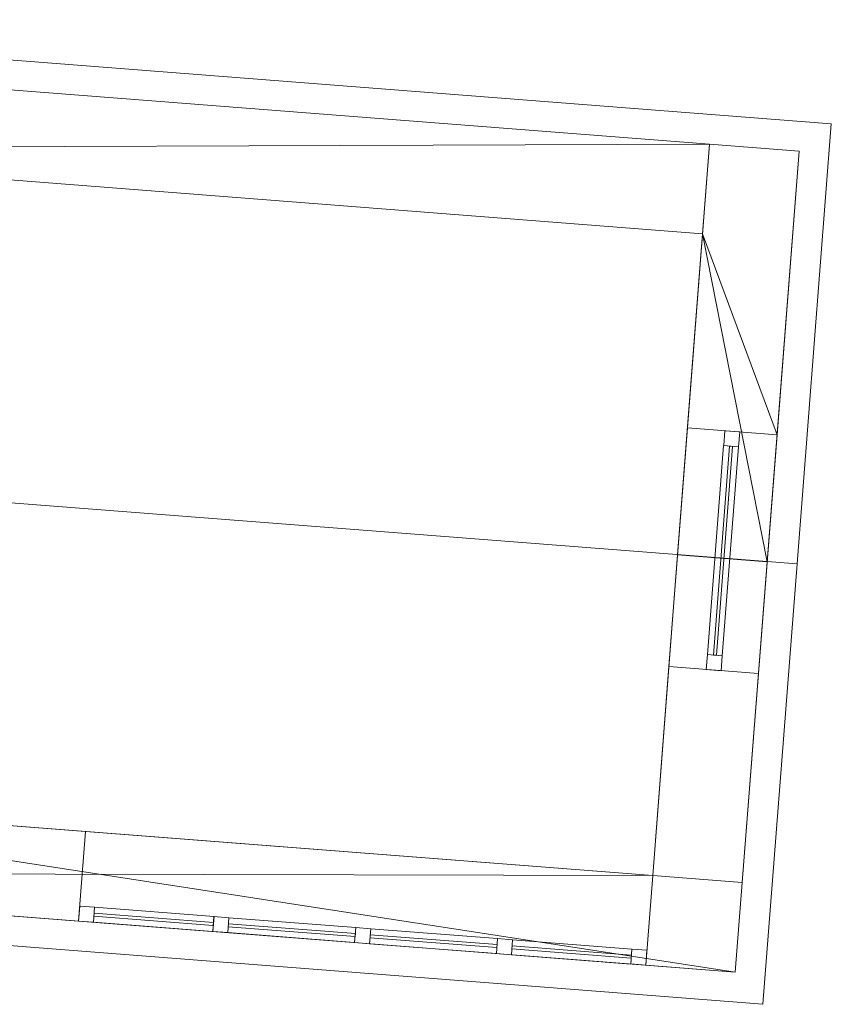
# Model space of a CAD drawing. Header units: millimetres. Extents: x -430348 to -225823, y -86243 to 5084.
# Tile 608 of 656: x -362479 to -359768, y -41402 to -38114. Entities that reach past the tile are written whole.
import ezdxf

# ---------------------------------------------------------------- set-up
doc = ezdxf.new("R2010")
doc.units = ezdxf.units.MM
for name, color, linetype, lineweight in [('A-GLAZ-CURT', 52, 'Continuous', 9), ('A-GLAZ-CWMG', 51, 'Continuous', 9), ('A-ROOF', 132, 'Continuous', 9), ('A-WALL', 113, 'Continuous', 9)]:
    doc.layers.add(name, color=color, linetype=linetype, lineweight=lineweight)

# ---------------------------------------------------------------- blocks, each defined once
blk = doc.blocks.new('System Panel - Door-561954-_3D_ Copy 1')
at = {"layer": 'A-GLAZ-CURT'}
mesh = blk.add_polyface(dxfattribs=at)
corners = [(-350, 5), (-350, 5, 1500), (350, 5, 1500), (350, 5)]
mesh.append_faces([[corners[k] for k in face] for face in [(2, 3, 0, 1)]])
mesh = blk.add_polyface(dxfattribs=at)
corners = [(350, -5), (-350, -5), (-350, 5), (350, 5)]
mesh.append_faces([[corners[k] for k in face] for face in [(0, 1, 2, 3)]])
mesh = blk.add_polyface(dxfattribs=at)
corners = [(-350, -5, 1500), (350, -5, 1500), (350, 5, 1500), (-350, 5, 1500)]
mesh.append_faces([[corners[k] for k in face] for face in [(3, 0, 1, 2)]])
mesh = blk.add_polyface(dxfattribs=at)
corners = [(-350, -5), (-350, -5, 1500), (-350, 5, 1500), (-350, 5)]
mesh.append_faces([[corners[k] for k in face] for face in [(0, 1, 2, 3)]])
mesh = blk.add_polyface(dxfattribs=at)
corners = [(350, -5, 1500), (350, -5), (350, 5), (350, 5, 1500)]
mesh.append_faces([[corners[k] for k in face] for face in [(0, 1, 2, 3)]])
mesh = blk.add_polyface(dxfattribs=at)
corners = [(-350, -5), (350, -5), (350, -5, 1500), (-350, -5, 1500)]
mesh.append_faces([[corners[k] for k in face] for face in [(2, 3, 0, 1)]])
blk = doc.blocks.new('Rectangular Mullion - 50mm x 50mm-494508-_3D_ Copy 1')
at = {"layer": 'A-GLAZ-CWMG'}
mesh = blk.add_polyface(dxfattribs=at)
corners = [(0, 25), (-50, 25), (-50, -25), (0, -25)]
mesh.append_faces([[corners[k] for k in face] for face in [(3, 0, 1, 2)]])
mesh = blk.add_polyface(dxfattribs=at)
corners = [(0, 25, -1600), (0, -25, -1600), (-50, -25, -1600), (-50, 25, -1600)]
mesh.append_faces([[corners[k] for k in face] for face in [(3, 0, 1, 2)]])
mesh = blk.add_polyface(dxfattribs=at)
corners = [(-50, 25), (0, 25), (0, 25, -1600), (-50, 25, -1600)]
mesh.append_faces([[corners[k] for k in face] for face in [(3, 0, 1, 2)]])
mesh = blk.add_polyface(dxfattribs=at)
corners = [(-50, -25), (-50, 25), (-50, 25, -1600), (-50, -25, -1600)]
mesh.append_faces([[corners[k] for k in face] for face in [(3, 0, 1, 2)]])
mesh = blk.add_polyface(dxfattribs=at)
corners = [(0, 25), (0, -25), (0, -25, -1600), (0, 25, -1600)]
mesh.append_faces([[corners[k] for k in face] for face in [(3, 0, 1, 2)]])
mesh = blk.add_polyface(dxfattribs=at)
corners = [(0, -25), (-50, -25), (-50, -25, -1600), (0, -25, -1600)]
mesh.append_faces([[corners[k] for k in face] for face in [(3, 0, 1, 2)]])
blk = doc.blocks.new('Rectangular Mullion - 50mm x 50mm-279927-_3D_ Copy 1')
at = {"layer": 'A-GLAZ-CWMG'}
mesh = blk.add_polyface(dxfattribs=at)
corners = [(0, 25), (-50, 25), (-50, -25), (0, -25)]
mesh.append_faces([[corners[k] for k in face] for face in [(3, 0, 1, 2)]])
mesh = blk.add_polyface(dxfattribs=at)
corners = [(0, 25, -700), (0, -25, -700), (-50, -25, -700), (-50, 25, -700)]
mesh.append_faces([[corners[k] for k in face] for face in [(3, 0, 1, 2)]])
mesh = blk.add_polyface(dxfattribs=at)
corners = [(-50, 25), (0, 25), (0, 25, -700), (-50, 25, -700)]
mesh.append_faces([[corners[k] for k in face] for face in [(0, 1, 2, 3)]])
mesh = blk.add_polyface(dxfattribs=at)
corners = [(-50, -25), (-50, 25), (-50, 25, -700), (-50, -25, -700)]
mesh.append_faces([[corners[k] for k in face] for face in [(0, 1, 2, 3)]])
mesh = blk.add_polyface(dxfattribs=at)
corners = [(0, 25), (0, -25), (0, -25, -700), (0, 25, -700)]
mesh.append_faces([[corners[k] for k in face] for face in [(0, 1, 2, 3)]])
mesh = blk.add_polyface(dxfattribs=at)
corners = [(0, -25), (-50, -25), (-50, -25, -700), (0, -25, -700)]
mesh.append_faces([[corners[k] for k in face] for face in [(0, 1, 2, 3)]])
blk = doc.blocks.new('Rectangular Mullion - 50mm x 50mm-494507-_3D_ Copy 1')
at = {"layer": 'A-GLAZ-CWMG'}
mesh = blk.add_polyface(dxfattribs=at)
corners = [(0, 25), (-50, 25), (-50, -25), (0, -25)]
mesh.append_faces([[corners[k] for k in face] for face in [(3, 0, 1, 2)]])
mesh = blk.add_polyface(dxfattribs=at)
corners = [(0, 25, -1600), (0, -25, -1600), (-50, -25, -1600), (-50, 25, -1600)]
mesh.append_faces([[corners[k] for k in face] for face in [(3, 0, 1, 2)]])
mesh = blk.add_polyface(dxfattribs=at)
corners = [(-50, 25), (0, 25), (0, 25, -1600), (-50, 25, -1600)]
mesh.append_faces([[corners[k] for k in face] for face in [(3, 0, 1, 2)]])
mesh = blk.add_polyface(dxfattribs=at)
corners = [(-50, -25), (-50, 25), (-50, 25, -1600), (-50, -25, -1600)]
mesh.append_faces([[corners[k] for k in face] for face in [(3, 0, 1, 2)]])
mesh = blk.add_polyface(dxfattribs=at)
corners = [(0, 25), (0, -25), (0, -25, -1600), (0, 25, -1600)]
mesh.append_faces([[corners[k] for k in face] for face in [(3, 0, 1, 2)]])
mesh = blk.add_polyface(dxfattribs=at)
corners = [(0, -25), (-50, -25), (-50, -25, -1600), (0, -25, -1600)]
mesh.append_faces([[corners[k] for k in face] for face in [(3, 0, 1, 2)]])
blk = doc.blocks.new('Rectangular Mullion - 50mm x 50mm-279928-_3D_ Copy 1')
at = {"layer": 'A-GLAZ-CWMG'}
mesh = blk.add_polyface(dxfattribs=at)
corners = [(0, 25), (-50, 25), (-50, -25), (0, -25)]
mesh.append_faces([[corners[k] for k in face] for face in [(3, 0, 1, 2)]])
mesh = blk.add_polyface(dxfattribs=at)
corners = [(0, 25, -700), (0, -25, -700), (-50, -25, -700), (-50, 25, -700)]
mesh.append_faces([[corners[k] for k in face] for face in [(3, 0, 1, 2)]])
mesh = blk.add_polyface(dxfattribs=at)
corners = [(-50, 25), (0, 25), (0, 25, -700), (-50, 25, -700)]
mesh.append_faces([[corners[k] for k in face] for face in [(0, 1, 2, 3)]])
mesh = blk.add_polyface(dxfattribs=at)
corners = [(-50, -25), (-50, 25), (-50, 25, -700), (-50, -25, -700)]
mesh.append_faces([[corners[k] for k in face] for face in [(0, 1, 2, 3)]])
mesh = blk.add_polyface(dxfattribs=at)
corners = [(0, 25), (0, -25), (0, -25, -700), (0, 25, -700)]
mesh.append_faces([[corners[k] for k in face] for face in [(0, 1, 2, 3)]])
mesh = blk.add_polyface(dxfattribs=at)
corners = [(0, -25), (-50, -25), (-50, -25, -700), (0, -25, -700)]
mesh.append_faces([[corners[k] for k in face] for face in [(0, 1, 2, 3)]])
blk = doc.blocks.new('System Panel - Glazed-561970-_3D_ Copy 1')
at = {"layer": 'A-GLAZ-CURT', "transparency": 33554471}
mesh = blk.add_polyface(dxfattribs=at)
corners = [(-200, 5), (-200, 5, 605.2), (200, 5, 605.2), (200, 5)]
mesh.append_faces([[corners[k] for k in face] for face in [(2, 3, 0, 1)]])
mesh = blk.add_polyface(dxfattribs=at)
corners = [(200, -5), (-200, -5), (-200, 5), (200, 5)]
mesh.append_faces([[corners[k] for k in face] for face in [(3, 0, 1, 2)]])
mesh = blk.add_polyface(dxfattribs=at)
corners = [(-200, -5, 605.2), (200, -5, 605.2), (200, 5, 605.2), (-200, 5, 605.2)]
mesh.append_faces([[corners[k] for k in face] for face in [(3, 0, 1, 2)]])
mesh = blk.add_polyface(dxfattribs=at)
corners = [(-200, -5), (-200, -5, 605.2), (-200, 5, 605.2), (-200, 5)]
mesh.append_faces([[corners[k] for k in face] for face in [(0, 1, 2, 3)]])
mesh = blk.add_polyface(dxfattribs=at)
corners = [(200, -5, 605.2), (200, -5), (200, 5), (200, 5, 605.2)]
mesh.append_faces([[corners[k] for k in face] for face in [(0, 1, 2, 3)]])
mesh = blk.add_polyface(dxfattribs=at)
corners = [(-200, -5), (200, -5), (200, -5, 605.2), (-200, -5, 605.2)]
mesh.append_faces([[corners[k] for k in face] for face in [(3, 0, 1, 2)]])
blk = doc.blocks.new('Rectangular Mullion - 50mm x 50mm-561971-_3D_ Copy 1')
at = {"layer": 'A-GLAZ-CWMG'}
mesh = blk.add_polyface(dxfattribs=at)
corners = [(0, 25), (-50, 25), (-50, -25), (0, -25)]
mesh.append_faces([[corners[k] for k in face] for face in [(2, 3, 0, 1)]])
mesh = blk.add_polyface(dxfattribs=at)
corners = [(0, 25, -705.2), (0, -25, -705.2), (-50, -25, -705.2), (-50, 25, -705.2)]
mesh.append_faces([[corners[k] for k in face] for face in [(0, 1, 2, 3)]])
mesh = blk.add_polyface(dxfattribs=at)
corners = [(-50, 25), (0, 25), (0, 25, -705.2), (-50, 25, -705.2)]
mesh.append_faces([[corners[k] for k in face] for face in [(3, 0, 1, 2)]])
mesh = blk.add_polyface(dxfattribs=at)
corners = [(-50, -25), (-50, 25), (-50, 25, -705.2), (-50, -25, -705.2)]
mesh.append_faces([[corners[k] for k in face] for face in [(3, 0, 1, 2)]])
mesh = blk.add_polyface(dxfattribs=at)
corners = [(0, 25), (0, -25), (0, -25, -705.2), (0, 25, -705.2)]
mesh.append_faces([[corners[k] for k in face] for face in [(3, 0, 1, 2)]])
mesh = blk.add_polyface(dxfattribs=at)
corners = [(0, -25), (-50, -25), (-50, -25, -705.2), (0, -25, -705.2)]
mesh.append_faces([[corners[k] for k in face] for face in [(3, 0, 1, 2)]])
blk = doc.blocks.new('Rectangular Mullion - 50mm x 50mm-267480-_3D_ Copy 1')
at = {"layer": 'A-GLAZ-CWMG'}
mesh = blk.add_polyface(dxfattribs=at)
corners = [(0, 25), (-50, 25), (-50, -25), (0, -25)]
mesh.append_faces([[corners[k] for k in face] for face in [(2, 3, 0, 1)]])
mesh = blk.add_polyface(dxfattribs=at)
corners = [(0, 25, -400), (0, -25, -400), (-50, -25, -400), (-50, 25, -400)]
mesh.append_faces([[corners[k] for k in face] for face in [(0, 1, 2, 3)]])
mesh = blk.add_polyface(dxfattribs=at)
corners = [(-50, 25), (0, 25), (0, 25, -400), (-50, 25, -400)]
mesh.append_faces([[corners[k] for k in face] for face in [(3, 0, 1, 2)]])
mesh = blk.add_polyface(dxfattribs=at)
corners = [(-50, -25), (-50, 25), (-50, 25, -400), (-50, -25, -400)]
mesh.append_faces([[corners[k] for k in face] for face in [(3, 0, 1, 2)]])
mesh = blk.add_polyface(dxfattribs=at)
corners = [(0, 25), (0, -25), (0, -25, -400), (0, 25, -400)]
mesh.append_faces([[corners[k] for k in face] for face in [(3, 0, 1, 2)]])
mesh = blk.add_polyface(dxfattribs=at)
corners = [(0, -25), (-50, -25), (-50, -25, -400), (0, -25, -400)]
mesh.append_faces([[corners[k] for k in face] for face in [(3, 0, 1, 2)]])
blk = doc.blocks.new('Rectangular Mullion - 50mm x 50mm-561972-_3D_ Copy 1')
at = {"layer": 'A-GLAZ-CWMG'}
mesh = blk.add_polyface(dxfattribs=at)
corners = [(0, 25), (-50, 25), (-50, -25), (0, -25)]
mesh.append_faces([[corners[k] for k in face] for face in [(2, 3, 0, 1)]])
mesh = blk.add_polyface(dxfattribs=at)
corners = [(0, 25, -705.2), (0, -25, -705.2), (-50, -25, -705.2), (-50, 25, -705.2)]
mesh.append_faces([[corners[k] for k in face] for face in [(0, 1, 2, 3)]])
mesh = blk.add_polyface(dxfattribs=at)
corners = [(-50, 25), (0, 25), (0, 25, -705.2), (-50, 25, -705.2)]
mesh.append_faces([[corners[k] for k in face] for face in [(3, 0, 1, 2)]])
mesh = blk.add_polyface(dxfattribs=at)
corners = [(-50, -25), (-50, 25), (-50, 25, -705.2), (-50, -25, -705.2)]
mesh.append_faces([[corners[k] for k in face] for face in [(3, 0, 1, 2)]])
mesh = blk.add_polyface(dxfattribs=at)
corners = [(0, 25), (0, -25), (0, -25, -705.2), (0, 25, -705.2)]
mesh.append_faces([[corners[k] for k in face] for face in [(3, 0, 1, 2)]])
mesh = blk.add_polyface(dxfattribs=at)
corners = [(0, -25), (-50, -25), (-50, -25, -705.2), (0, -25, -705.2)]
mesh.append_faces([[corners[k] for k in face] for face in [(3, 0, 1, 2)]])
blk = doc.blocks.new('Rectangular Mullion - 50mm x 50mm-267481-_3D_ Copy 1')
at = {"layer": 'A-GLAZ-CWMG'}
mesh = blk.add_polyface(dxfattribs=at)
corners = [(0, 25), (-50, 25), (-50, -25), (0, -25)]
mesh.append_faces([[corners[k] for k in face] for face in [(2, 3, 0, 1)]])
mesh = blk.add_polyface(dxfattribs=at)
corners = [(0, 25, -400), (0, -25, -400), (-50, -25, -400), (-50, 25, -400)]
mesh.append_faces([[corners[k] for k in face] for face in [(0, 1, 2, 3)]])
mesh = blk.add_polyface(dxfattribs=at)
corners = [(-50, 25), (0, 25), (0, 25, -400), (-50, 25, -400)]
mesh.append_faces([[corners[k] for k in face] for face in [(3, 0, 1, 2)]])
mesh = blk.add_polyface(dxfattribs=at)
corners = [(-50, -25), (-50, 25), (-50, 25, -400), (-50, -25, -400)]
mesh.append_faces([[corners[k] for k in face] for face in [(3, 0, 1, 2)]])
mesh = blk.add_polyface(dxfattribs=at)
corners = [(0, 25), (0, -25), (0, -25, -400), (0, 25, -400)]
mesh.append_faces([[corners[k] for k in face] for face in [(3, 0, 1, 2)]])
mesh = blk.add_polyface(dxfattribs=at)
corners = [(0, -25), (-50, -25), (-50, -25, -400), (0, -25, -400)]
mesh.append_faces([[corners[k] for k in face] for face in [(3, 0, 1, 2)]])
blk = doc.blocks.new('System Panel - Glazed-561973-_3D_ Copy 1')
at = {"layer": 'A-GLAZ-CURT', "transparency": 33554471}
mesh = blk.add_polyface(dxfattribs=at)
corners = [(-212.5, 5), (-212.5, 5, 605.2), (212.5, 5, 605.2), (212.5, 5)]
mesh.append_faces([[corners[k] for k in face] for face in [(2, 3, 0, 1)]])
mesh = blk.add_polyface(dxfattribs=at)
corners = [(212.5, -5), (-212.5, -5), (-212.5, 5), (212.5, 5)]
mesh.append_faces([[corners[k] for k in face] for face in [(3, 0, 1, 2)]])
mesh = blk.add_polyface(dxfattribs=at)
corners = [(-212.5, -5, 605.2), (212.5, -5, 605.2), (212.5, 5, 605.2), (-212.5, 5, 605.2)]
mesh.append_faces([[corners[k] for k in face] for face in [(3, 0, 1, 2)]])
mesh = blk.add_polyface(dxfattribs=at)
corners = [(-212.5, -5), (-212.5, -5, 605.2), (-212.5, 5, 605.2), (-212.5, 5)]
mesh.append_faces([[corners[k] for k in face] for face in [(0, 1, 2, 3)]])
mesh = blk.add_polyface(dxfattribs=at)
corners = [(212.5, -5, 605.2), (212.5, -5), (212.5, 5), (212.5, 5, 605.2)]
mesh.append_faces([[corners[k] for k in face] for face in [(0, 1, 2, 3)]])
mesh = blk.add_polyface(dxfattribs=at)
corners = [(-212.5, -5), (212.5, -5), (212.5, -5, 605.2), (-212.5, -5, 605.2)]
mesh.append_faces([[corners[k] for k in face] for face in [(3, 0, 1, 2)]])
blk = doc.blocks.new('Rectangular Mullion - 50mm x 50mm-286072-_3D_ Copy 1')
at = {"layer": 'A-GLAZ-CWMG'}
mesh = blk.add_polyface(dxfattribs=at)
corners = [(0, 25), (-50, 25), (-50, -25), (0, -25)]
mesh.append_faces([[corners[k] for k in face] for face in [(3, 0, 1, 2)]])
mesh = blk.add_polyface(dxfattribs=at)
corners = [(0, 25, -425), (0, -25, -425), (-50, -25, -425), (-50, 25, -425)]
mesh.append_faces([[corners[k] for k in face] for face in [(3, 0, 1, 2)]])
mesh = blk.add_polyface(dxfattribs=at)
corners = [(-50, 25), (0, 25), (0, 25, -425), (-50, 25, -425)]
mesh.append_faces([[corners[k] for k in face] for face in [(0, 1, 2, 3)]])
mesh = blk.add_polyface(dxfattribs=at)
corners = [(-50, -25), (-50, 25), (-50, 25, -425), (-50, -25, -425)]
mesh.append_faces([[corners[k] for k in face] for face in [(0, 1, 2, 3)]])
mesh = blk.add_polyface(dxfattribs=at)
corners = [(0, 25), (0, -25), (0, -25, -425), (0, 25, -425)]
mesh.append_faces([[corners[k] for k in face] for face in [(0, 1, 2, 3)]])
mesh = blk.add_polyface(dxfattribs=at)
corners = [(0, -25), (-50, -25), (-50, -25, -425), (0, -25, -425)]
mesh.append_faces([[corners[k] for k in face] for face in [(0, 1, 2, 3)]])
blk = doc.blocks.new('Rectangular Mullion - 50mm x 50mm-286071-_3D_ Copy 1')
at = {"layer": 'A-GLAZ-CWMG'}
mesh = blk.add_polyface(dxfattribs=at)
corners = [(0, 25), (-50, 25), (-50, -25), (0, -25)]
mesh.append_faces([[corners[k] for k in face] for face in [(2, 3, 0, 1)]])
mesh = blk.add_polyface(dxfattribs=at)
corners = [(0, 25, -425), (0, -25, -425), (-50, -25, -425), (-50, 25, -425)]
mesh.append_faces([[corners[k] for k in face] for face in [(0, 1, 2, 3)]])
mesh = blk.add_polyface(dxfattribs=at)
corners = [(-50, 25), (0, 25), (0, 25, -425), (-50, 25, -425)]
mesh.append_faces([[corners[k] for k in face] for face in [(0, 1, 2, 3)]])
mesh = blk.add_polyface(dxfattribs=at)
corners = [(-50, -25), (-50, 25), (-50, 25, -425), (-50, -25, -425)]
mesh.append_faces([[corners[k] for k in face] for face in [(0, 1, 2, 3)]])
mesh = blk.add_polyface(dxfattribs=at)
corners = [(0, 25), (0, -25), (0, -25, -425), (0, 25, -425)]
mesh.append_faces([[corners[k] for k in face] for face in [(0, 1, 2, 3)]])
mesh = blk.add_polyface(dxfattribs=at)
corners = [(0, -25), (-50, -25), (-50, -25, -425), (0, -25, -425)]
mesh.append_faces([[corners[k] for k in face] for face in [(0, 1, 2, 3)]])
blk = doc.blocks.new('Rectangular Mullion - 50mm x 50mm-544287-_3D_ Copy 1')
at = {"layer": 'A-GLAZ-CWMG'}
mesh = blk.add_polyface(dxfattribs=at)
corners = [(25, 25), (-25, 25), (-25, -25), (25, -25)]
mesh.append_faces([[corners[k] for k in face] for face in [(2, 3, 0, 1)]])
mesh = blk.add_polyface(dxfattribs=at)
corners = [(25, 25, -705.2), (25, -25, -705.2), (-25, -25, -705.2), (-25, 25, -705.2)]
mesh.append_faces([[corners[k] for k in face] for face in [(0, 1, 2, 3)]])
mesh = blk.add_polyface(dxfattribs=at)
corners = [(-25, 25), (25, 25), (25, 25, -705.2), (-25, 25, -705.2)]
mesh.append_faces([[corners[k] for k in face] for face in [(0, 1, 2, 3)]])
mesh = blk.add_polyface(dxfattribs=at)
corners = [(-25, -25), (-25, 25), (-25, 25, -705.2), (-25, -25, -705.2)]
mesh.append_faces([[corners[k] for k in face] for face in [(0, 1, 2, 3)]])
mesh = blk.add_polyface(dxfattribs=at)
corners = [(25, 25), (25, -25), (25, -25, -705.2), (25, 25, -705.2)]
mesh.append_faces([[corners[k] for k in face] for face in [(0, 1, 2, 3)]])
mesh = blk.add_polyface(dxfattribs=at)
corners = [(25, -25), (-25, -25), (-25, -25, -705.2), (25, -25, -705.2)]
mesh.append_faces([[corners[k] for k in face] for face in [(0, 1, 2, 3)]])

msp = doc.modelspace()

# ---------------------------------------------------------------- block references
at = {"layer": 'A-GLAZ-CURT', "rotation": 265.5515040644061}
msp.add_blockref('System Panel - Door-561954-_3D_ Copy 1', (-360129.8, -39887.3, 58997.5), dxfattribs=at)
at = {"layer": 'A-GLAZ-CURT', "transparency": 33554471, "rotation": 355.5515040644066}
for name, p in [('System Panel - Glazed-561970-_3D_ Copy 1', (-362031, -41118.6, 59892.3)), ('System Panel - Glazed-561973-_3D_ Copy 1', (-361569.9, -41154.4, 59892.3)), ('System Panel - Glazed-561973-_3D_ Copy 1', (-361096.3, -41191.3, 59892.3)), ('System Panel - Glazed-561970-_3D_ Copy 1', (-360635.2, -41227.1, 59892.3))]:
    msp.add_blockref(name, p, dxfattribs=at)
at = {"layer": 'A-GLAZ-CWMG'}
for name, p, rotation in [('Rectangular Mullion - 50mm x 50mm-494508-_3D_ Copy 1', (-360098.7, -39488.5, 60547.5), 85.55150406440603), ('Rectangular Mullion - 50mm x 50mm-561971-_3D_ Copy 1', (-362280.2, -41099.2, 60547.5), 175.5515040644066)]:
    msp.add_blockref(name, p, dxfattribs=dict(at, rotation=rotation))
at = {"layer": 'A-GLAZ-CWMG', "extrusion": (-0.077563, -0.996987, 0), "rotation": 90}
msp.add_blockref('Rectangular Mullion - 50mm x 50mm-279927-_3D_ Copy 1', (-355951.1, 60547.5, 68049.9), dxfattribs=at)
at = {"layer": 'A-GLAZ-CWMG', "extrusion": (0.077563, 0.996987, 0), "rotation": 270}
msp.add_blockref('Rectangular Mullion - 50mm x 50mm-279928-_3D_ Copy 1', (355951.1, 58947.5, -67349.9), dxfattribs=at)
at = {"layer": 'A-GLAZ-CWMG', "extrusion": (0, 0, -1)}
for name, p, rotation in [('Rectangular Mullion - 50mm x 50mm-494507-_3D_ Copy 1', (360160.8, -40286.1, -58947.5), 274.4484959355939), ('Rectangular Mullion - 50mm x 50mm-544287-_3D_ Copy 1', (361806.7, -41136, -59842.3), 184.4484959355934), ('Rectangular Mullion - 50mm x 50mm-544287-_3D_ Copy 1', (361333.1, -41172.8, -59842.3), 184.4484959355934), ('Rectangular Mullion - 50mm x 50mm-544287-_3D_ Copy 1', (360859.5, -41209.7, -59842.3), 184.4484959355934), ('Rectangular Mullion - 50mm x 50mm-561972-_3D_ Copy 1', (360386, -41246.5, -59842.3), 184.4484959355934)]:
    msp.add_blockref(name, p, dxfattribs=dict(at, rotation=rotation))
at = {"layer": 'A-GLAZ-CWMG', "extrusion": (-0.996987, 0.077563, 0), "rotation": 270}
for name, p in [('Rectangular Mullion - 50mm x 50mm-267481-_3D_ Copy 1', (69074.9, 59842.3, 357951.1)), ('Rectangular Mullion - 50mm x 50mm-286071-_3D_ Copy 1', (69074.9, 59842.3, 357501.1)), ('Rectangular Mullion - 50mm x 50mm-286071-_3D_ Copy 1', (69074.9, 59842.3, 357026.1)), ('Rectangular Mullion - 50mm x 50mm-267481-_3D_ Copy 1', (69074.9, 59842.3, 356551.1))]:
    msp.add_blockref(name, p, dxfattribs=at)
at = {"layer": 'A-GLAZ-CWMG', "extrusion": (0.996987, -0.077563, 0), "rotation": 90}
for name, p in [('Rectangular Mullion - 50mm x 50mm-267480-_3D_ Copy 1', (-69074.9, 60547.5, -357551.1)), ('Rectangular Mullion - 50mm x 50mm-286072-_3D_ Copy 1', (-69074.9, 60547.5, -357076.1)), ('Rectangular Mullion - 50mm x 50mm-286072-_3D_ Copy 1', (-69074.9, 60547.5, -356601.1)), ('Rectangular Mullion - 50mm x 50mm-267480-_3D_ Copy 1', (-69074.9, 60547.5, -356151.1))]:
    msp.add_blockref(name, p, dxfattribs=at)

# ---------------------------------------------------------------- meshes
at = {"layer": 'A-ROOF'}
mesh = msp.add_polyface(dxfattribs=at)
corners = [(-364345.7, -39584.4, 61245.3), (-364231.3, -38113.8, 60557.5), (-359768, -38461.1, 60557.5), (-359882.5, -39931.6, 61245.3)]
mesh.append_faces([[corners[k] for k in face] for face in [(1, 2, 3, 0)]])
mesh = msp.add_polyface(dxfattribs=at)
corners = [(-364231.3, -38113.8, 60667.8), (-364345.7, -39584.4, 61355.6), (-359882.5, -39931.6, 61355.6), (-359768, -38461.1, 60667.8)]
mesh.append_faces([[corners[k] for k in face] for face in [(2, 3, 0, 1)]])
mesh = msp.add_polyface(dxfattribs=at)
corners = [(-364231.3, -38113.8, 60557.5), (-364231.3, -38113.8, 60667.8), (-359768, -38461.1, 60667.8), (-359768, -38461.1, 60557.5)]
mesh.append_faces([[corners[k] for k in face] for face in [(1, 2, 3, 0)]])
mesh = msp.add_polyface(dxfattribs=at)
corners = [(-359768, -38461.1, 60667.8), (-359882.5, -39931.6, 61355.6), (-359996.9, -41402.2, 60667.8), (-359996.9, -41402.2, 60557.5), (-359882.5, -39931.6, 61245.3), (-359768, -38461.1, 60557.5)]
mesh.append_faces([[corners[k] for k in face] for face in [(0, 1, 4, 5)]], dxfattribs={"vtx1": -1})
mesh.append_faces([[corners[k] for k in face] for face in [(2, 3, 4, 1)]], dxfattribs={"vtx2": -1})
mesh = msp.add_polyface(dxfattribs=at)
corners = [(-359996.9, -41402.2, 60557.5), (-364460.1, -41054.9, 60557.5), (-364345.7, -39584.4, 61245.3), (-359882.5, -39931.6, 61245.3)]
mesh.append_faces([[corners[k] for k in face] for face in [(0, 1, 2, 3)]])
mesh = msp.add_polyface(dxfattribs=at)
corners = [(-364460.1, -41054.9, 60667.8), (-359996.9, -41402.2, 60667.8), (-359882.5, -39931.6, 61355.6), (-364345.7, -39584.4, 61355.6)]
mesh.append_faces([[corners[k] for k in face] for face in [(3, 0, 1, 2)]])
mesh = msp.add_polyface(dxfattribs=at)
corners = [(-359996.9, -41402.2, 60557.5), (-359996.9, -41402.2, 60667.8), (-364460.1, -41054.9, 60667.8), (-364460.1, -41054.9, 60557.5)]
mesh.append_faces([[corners[k] for k in face] for face in [(1, 2, 3, 0)]])
at = {"layer": 'A-WALL'}
mesh = msp.add_polyface(dxfattribs=at)
corners = [(-364144.3, -38220.9, 58947.5), (-360174.6, -38529.7, 58947.5), (-360197.9, -38828.8, 58947.5), (-363868.4, -38543.3, 58947.5), (-364167.5, -38520, 58947.5)]
mesh.append_faces([[corners[k] for k in face] for face in [(3, 0, 1, 2)]], dxfattribs={"vtx0": -1})
mesh.append_faces([[corners[k] for k in face] for face in [(3, 4, 0)]], dxfattribs={"vtx2": -1})
mesh = msp.add_polyface(dxfattribs=at)
corners = [(-360174.6, -38529.7, 60604.1), (-364144.3, -38220.9, 60604.1), (-364167.5, -38520, 60744), (-363868.4, -38543.3, 60744), (-360197.9, -38828.8, 60744)]
mesh.append_faces([[corners[k] for k in face] for face in [(4, 0, 3)]], dxfattribs={"vtx1": -1})
mesh.append_faces([[corners[k] for k in face] for face in [(1, 2, 3, 0)]], dxfattribs={"vtx2": -1})
mesh = msp.add_polyface(dxfattribs=at)
corners = [(-360174.6, -38529.7, 58947.5), (-364144.3, -38220.9, 58947.5), (-364144.3, -38220.9, 60604.1), (-360174.6, -38529.7, 60604.1)]
mesh.append_faces([[corners[k] for k in face] for face in [(3, 0, 1, 2)]])
mesh = msp.add_polyface(dxfattribs=at)
corners = [(-360197.9, -38828.8, 58947.5), (-360197.9, -38828.8, 60744), (-363868.4, -38543.3, 60744), (-364167.5, -38520, 60744), (-364167.5, -38520, 58947.5), (-363868.4, -38543.3, 58947.5)]
mesh.append_faces([[corners[k] for k in face] for face in [(2, 3, 4, 5), (5, 0, 1, 2)]], dxfattribs={"vtx3": -1})
mesh = msp.add_polyface(dxfattribs=at)
corners = [(-360364.6, -40972.4, 58947.5), (-360364.6, -40972.4, 60744), (-360281.2, -39900.6, 61245.3), (-360197.9, -38828.8, 60744), (-360174.6, -38529.7, 60604.1), (-360174.6, -38529.7, 58947.5), (-360197.9, -38828.8, 58947.5), (-360248.3, -39476.9, 58947.5), (-360248.3, -39476.9, 60547.5), (-360310.3, -40274.5, 60547.5), (-360310.3, -40274.5, 58947.5)]
mesh.append_faces([[corners[k] for k in face] for face in [(8, 6, 7)]], dxfattribs={"vtx0": -1})
mesh.append_faces([[corners[k] for k in face] for face in [(9, 1, 2, 8)]], dxfattribs={"vtx0": -1, "vtx2": -1})
mesh.append_faces([[corners[k] for k in face] for face in [(3, 4, 8, 2)]], dxfattribs={"vtx1": -1, "vtx2": -1})
mesh.append_faces([[corners[k] for k in face] for face in [(4, 5, 6, 8)]], dxfattribs={"vtx2": -1, "vtx3": -1})
mesh.append_faces([[corners[k] for k in face] for face in [(9, 10, 0, 1)]], dxfattribs={"vtx3": -1})
mesh = msp.add_polyface(dxfattribs=at)
corners = [(-360065.5, -40995.6, 58947.5), (-360364.6, -40972.4, 58947.5), (-360310.3, -40274.5, 58947.5), (-360011.2, -40297.7, 58947.5), (-360174.6, -38529.7, 58947.5), (-359875.5, -38553, 58947.5), (-359949.2, -39500.1, 58947.5), (-360248.3, -39476.9, 58947.5), (-360197.9, -38828.8, 58947.5)]
mesh.append_faces([[corners[k] for k in face] for face in [(2, 3, 0, 1)]])
mesh.append_faces([[corners[k] for k in face] for face in [(8, 6, 7)]], dxfattribs={"vtx0": -1})
mesh.append_faces([[corners[k] for k in face] for face in [(5, 6, 8, 4)]], dxfattribs={"vtx1": -1})
mesh = msp.add_polyface(dxfattribs=at)
corners = [(-359875.5, -38553, 60604.1), (-360174.6, -38529.7, 60604.1), (-360197.9, -38828.8, 60744), (-360281.2, -39900.6, 61245.3), (-359982.2, -39923.9, 61245.3)]
mesh.append_faces([[corners[k] for k in face] for face in [(2, 4, 0, 1)]], dxfattribs={"vtx0": -1})
mesh.append_faces([[corners[k] for k in face] for face in [(2, 3, 4)]], dxfattribs={"vtx2": -1})
mesh = msp.add_polyface(dxfattribs=at)
corners = [(-360174.6, -38529.7, 58947.5), (-360174.6, -38529.7, 60604.1), (-360197.9, -38828.8, 60744), (-360197.9, -38828.8, 58947.5)]
mesh.append_faces([[corners[k] for k in face] for face in [(3, 0, 1, 2)]])
mesh = msp.add_polyface(dxfattribs=at)
corners = [(-359875.5, -38553, 60604.1), (-359875.5, -38553, 58947.5), (-360174.6, -38529.7, 58947.5), (-360174.6, -38529.7, 60604.1)]
mesh.append_faces([[corners[k] for k in face] for face in [(0, 1, 2, 3)]])
mesh = msp.add_polyface(dxfattribs=at)
corners = [(-360065.5, -40995.6, 60744), (-360065.5, -40995.6, 58947.5), (-360011.2, -40297.7, 58947.5), (-360011.2, -40297.7, 60547.5), (-359949.2, -39500.1, 60547.5), (-359949.2, -39500.1, 58947.5), (-359875.5, -38553, 58947.5), (-359875.5, -38553, 60604.1), (-359982.2, -39923.9, 61245.3)]
mesh.append_faces([[corners[k] for k in face] for face in [(8, 4, 7)]], dxfattribs={"vtx0": -1, "vtx1": -1})
mesh.append_faces([[corners[k] for k in face] for face in [(8, 0, 3, 4)]], dxfattribs={"vtx1": -1, "vtx3": -1})
mesh.append_faces([[corners[k] for k in face] for face in [(1, 2, 3, 0)]], dxfattribs={"vtx2": -1})
mesh.append_faces([[corners[k] for k in face] for face in [(4, 5, 6, 7)]], dxfattribs={"vtx3": -1})
mesh = msp.add_polyface(dxfattribs=at)
corners = [(-360011.2, -40297.7, 60547.5), (-360310.3, -40274.5, 60547.5), (-360248.3, -39476.9, 60547.5), (-359949.2, -39500.1, 60547.5)]
mesh.append_faces([[corners[k] for k in face] for face in [(2, 3, 0, 1)]])
mesh = msp.add_polyface(dxfattribs=at)
corners = [(-359949.2, -39500.1, 60547.5), (-360248.3, -39476.9, 60547.5), (-360248.3, -39476.9, 58947.5), (-359949.2, -39500.1, 58947.5)]
mesh.append_faces([[corners[k] for k in face] for face in [(3, 0, 1, 2)]])
mesh = msp.add_polyface(dxfattribs=at)
corners = [(-360364.6, -40972.4, 60744), (-360065.5, -40995.6, 60744), (-359982.2, -39923.9, 61245.3), (-360281.2, -39900.6, 61245.3)]
mesh.append_faces([[corners[k] for k in face] for face in [(2, 3, 0, 1)]])
mesh = msp.add_polyface(dxfattribs=at)
corners = [(-360310.3, -40274.5, 60547.5), (-360011.2, -40297.7, 60547.5), (-360011.2, -40297.7, 58947.5), (-360310.3, -40274.5, 58947.5)]
mesh.append_faces([[corners[k] for k in face] for face in [(1, 2, 3, 0)]])
mesh = msp.add_polyface(dxfattribs=at)
corners = [(-364334.3, -40663.5, 58947.5), (-364035.2, -40686.8, 58947.5), (-360364.6, -40972.4, 58947.5), (-360065.5, -40995.6, 58947.5), (-360088.8, -41294.7, 58947.5), (-364357.6, -40962.6, 58947.5)]
mesh.append_faces([[corners[k] for k in face] for face in [(4, 5, 2, 3)]], dxfattribs={"vtx1": -1})
mesh.append_faces([[corners[k] for k in face] for face in [(5, 0, 1, 2)]], dxfattribs={"vtx3": -1})
mesh = msp.add_polyface(dxfattribs=at)
corners = [(-360065.5, -40995.6, 60744), (-360364.6, -40972.4, 60744), (-364035.2, -40686.8, 60744), (-364334.3, -40663.5, 60744), (-364357.6, -40962.6, 60604.1), (-360088.8, -41294.7, 60604.1)]
mesh.append_faces([[corners[k] for k in face] for face in [(2, 3, 4, 5), (5, 0, 1, 2)]], dxfattribs={"vtx3": -1})
mesh = msp.add_polyface(dxfattribs=at)
corners = [(-360065.5, -40995.6, 58947.5), (-360364.6, -40972.4, 58947.5), (-364035.2, -40686.8, 58947.5), (-364334.3, -40663.5, 58947.5), (-364334.3, -40663.5, 60744), (-364035.2, -40686.8, 60744), (-360364.6, -40972.4, 60744), (-360065.5, -40995.6, 60744), (-362258.9, -40825, 60547.5), (-362258.9, -40825, 59842.3), (-360364.6, -40972.4, 59842.3), (-360364.6, -40972.4, 60547.5), (-364035.2, -40686.8, 60547.5), (-364035.2, -40686.8, 59842.3), (-362717.5, -40789.3, 59842.3), (-362717.5, -40789.3, 60547.5)]
mesh.append_faces([[corners[k] for k in face] for face in [(10, 0, 1, 9), (13, 3, 4, 12), (5, 15, 12, 4)]], dxfattribs={"vtx0": -1, "vtx2": -1})
mesh.append_faces([[corners[k] for k in face] for face in [(9, 1, 2, 14)]], dxfattribs={"vtx0": -1, "vtx2": -1, "vtx3": -1})
mesh.append_faces([[corners[k] for k in face] for face in [(5, 6, 8, 15)]], dxfattribs={"vtx1": -1, "vtx2": -1, "vtx3": -1})
mesh.append_faces([[corners[k] for k in face] for face in [(7, 0, 10, 11), (6, 7, 11, 8), (8, 9, 14, 15), (13, 14, 2, 3)]], dxfattribs={"vtx1": -1, "vtx3": -1})
mesh = msp.add_polyface(dxfattribs=at)
corners = [(-362282.2, -41124.1, 59842.3), (-362258.9, -40825, 59842.3), (-362258.9, -40825, 60547.5), (-362282.2, -41124.1, 60547.5)]
mesh.append_faces([[corners[k] for k in face] for face in [(1, 2, 3, 0)]])
mesh = msp.add_polyface(dxfattribs=at)
corners = [(-362282.2, -41124.1, 60547.5), (-362258.9, -40825, 60547.5), (-360364.6, -40972.4, 60547.5), (-360387.9, -41271.5, 60547.5)]
mesh.append_faces([[corners[k] for k in face] for face in [(0, 1, 2, 3)]])
mesh = msp.add_polyface(dxfattribs=at)
corners = [(-362258.9, -40825, 59842.3), (-362282.2, -41124.1, 59842.3), (-360387.9, -41271.5, 59842.3), (-360364.6, -40972.4, 59842.3)]
mesh.append_faces([[corners[k] for k in face] for face in [(3, 0, 1, 2)]])
mesh = msp.add_polyface(dxfattribs=at)
corners = [(-364357.6, -40962.6, 58947.5), (-360088.8, -41294.7, 58947.5), (-360088.8, -41294.7, 60604.1), (-364357.6, -40962.6, 60604.1), (-362282.2, -41124.1, 59842.3), (-362282.2, -41124.1, 60547.5), (-360387.9, -41271.5, 60547.5), (-360387.9, -41271.5, 59842.3), (-364058.5, -40985.9, 59842.3), (-364058.5, -40985.9, 60547.5), (-362740.8, -41088.4, 60547.5), (-362740.8, -41088.4, 59842.3)]
mesh.append_faces([[corners[k] for k in face] for face in [(5, 10, 11, 4), (1, 7, 4, 0), (7, 1, 2, 6)]], dxfattribs={"vtx0": -1, "vtx2": -1})
mesh.append_faces([[corners[k] for k in face] for face in [(3, 9, 10, 5)]], dxfattribs={"vtx0": -1, "vtx2": -1, "vtx3": -1})
mesh.append_faces([[corners[k] for k in face] for face in [(11, 8, 0, 4)]], dxfattribs={"vtx1": -1, "vtx2": -1, "vtx3": -1})
mesh.append_faces([[corners[k] for k in face] for face in [(3, 0, 8, 9), (5, 6, 2, 3)]], dxfattribs={"vtx1": -1, "vtx3": -1})
mesh = msp.add_polyface(dxfattribs=at)
corners = [(-360387.9, -41271.5, 60547.5), (-360364.6, -40972.4, 60547.5), (-360364.6, -40972.4, 59842.3), (-360387.9, -41271.5, 59842.3)]
mesh.append_faces([[corners[k] for k in face] for face in [(0, 1, 2, 3)]])
mesh = msp.add_polyface(dxfattribs=at)
corners = [(-360065.5, -40995.6, 58947.5), (-360065.5, -40995.6, 60744), (-360364.6, -40972.4, 60744), (-360364.6, -40972.4, 58947.5)]
mesh.append_faces([[corners[k] for k in face] for face in [(3, 0, 1, 2)]])
mesh = msp.add_polyface(dxfattribs=at)
corners = [(-360065.5, -40995.6, 58947.5), (-360065.5, -40995.6, 60744), (-360088.8, -41294.7, 60604.1), (-360088.8, -41294.7, 58947.5)]
mesh.append_faces([[corners[k] for k in face] for face in [(2, 3, 0, 1)]])

doc.saveas('drawing.dxf')
